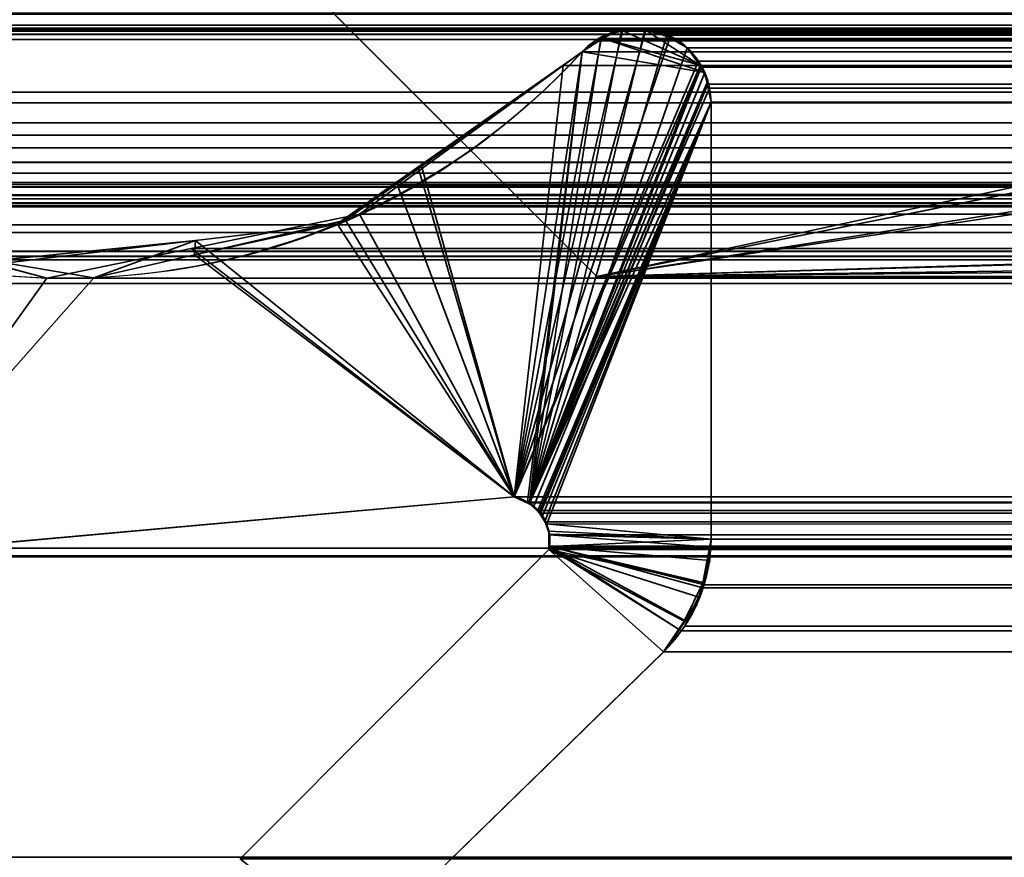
# Model space of a CAD drawing. Header units: millimetres. Extents: x -603 to 3703, y -115 to 249.
# Tile 381 of 656: x 1037.66 to 1041.65, y 2.65 to 6.04. Entities that reach past the tile are written whole.
import ezdxf

# ---------------------------------------------------------------- set-up
doc = ezdxf.new("R2010")
doc.units = ezdxf.units.MM
doc.layers.add('152', color=7, linetype='Continuous', true_color=0xffffff)

# ---------------------------------------------------------------- blocks, each defined once
blk = doc.blocks.new('UG_SURFACE_002')
at = {"layer": '152', "color": 252, "linetype": 'Continuous', "lineweight": 35}
for points in [[(2165, -13.3, 2212.25), (2165, 230.4, 2212.25), (835, 230.4, 2212.25), (835, -13.3, 2212.25)], [(985, -13.3, 2062.2499), (985, 230.4, 2062.2499), (2015.0001, 230.4, 2062.2499), (2015.0001, -13.3, 2062.2499)]]:
    blk.add_3dface(points, dxfattribs=at)
blk = doc.blocks.new('UG_SURFACE_128')
at = {"layer": '152', "color": 252, "linetype": 'Continuous', "lineweight": 35}
for points in [[(1077.3, 13.42, 2008.75), (1077.3, 13, 2008.75), (1040, 5, 2008.75), (1035.5, 9.5, 2008.75)], [(1908.8, 13, 2010.2501), (1906.2999, 13, 2010.2501), (1035.5, 9.5, 2010.2501), (1040, 5, 2010.2501)], [(1040, 5, 2008.75), (1326.2, 13, 2008.75), (1328.6999, 13, 2008.75)], [(1040, 5, 2008.75), (1314.8, 13, 2008.75), (1326.2, 13, 2008.75)], [(1328.6999, 13, 2008.75), (1671.3001, 13, 2008.75), (1040, 5, 2008.75)], [(1040, 5, 2008.75), (1312.3, 13, 2008.75), (1314.8, 13, 2008.75)], [(1040, 5, 2008.75), (1093.7001, 13, 2008.75), (1312.3, 13, 2008.75)], [(1040, 5, 2008.75), (1091.2, 13, 2008.75), (1093.7001, 13, 2008.75)], [(1040, 5, 2008.75), (1079.8, 13, 2008.75), (1091.2, 13, 2008.75)], [(1040, 5, 2008.75), (1077.3, 13, 2008.75), (1079.8, 13, 2008.75)], [(1960, 5, 2008.75), (1040, 5, 2008.75), (1671.3001, 13, 2008.75), (1673.8, 13, 2008.75)], [(1040, 5, 2010.2501), (1920.2, 13, 2010.2501), (1908.8, 13, 2010.2501)], [(1922.7, 13, 2010.2501), (1920.2, 13, 2010.2501), (1040, 5, 2010.2501), (1960, 5, 2010.2501)], [(1035.5, 9.5, 2010.2501), (1035.5, 9.5, 2008.75), (1040, 5, 2008.75), (1040, 5, 2010.2501)], [(1960, 5, 2008.75), (1960, 5, 2010.2501), (1040, 5, 2010.2501), (1040, 5, 2008.75)]]:
    blk.add_3dface(points, dxfattribs=at)
blk = doc.blocks.new('UG_SURFACE_144')
at = {"layer": '152', "color": 7, "linetype": 'Continuous', "lineweight": 35}
for points in [[(1040.1037, 5.9952, 2005.1463), (1040.0807, 5.9954, 2005.1694), (1040.0184, 5.9606, 2005.2316), (1039.6658, 4.1071, 2005.5842)], [(1039.6658, 4.1071, 2005.5842), (1040.1969, 5.9944, 2005.053), (1040.1037, 5.9952, 2005.1463)], [(1039.6658, 4.1071, 2005.5842), (1040.2958, 5.9673, 2004.9541), (1040.2492, 5.9939, 2005.0008), (1040.1969, 5.9944, 2005.053)], [(1040.4173, 5.8558, -7.75), (1040.0177, 5.9668, -7.75), (1040.0306, 5.9764, -7.75), (1040.1051, 5.9951, -7.75)], [(1040.0306, 5.9764, -7.75), (1040.0184, 5.9606, 2005.2316), (1040.0807, 5.9954, 2005.1694)], [(1040.0306, 5.9764, -7.75), (1040.0807, 5.9954, 2005.1694), (1040.1037, 5.9952, 2005.1463)], [(1040.1037, 5.9952, 2005.1463), (1040.1051, 5.9951, -7.75), (1040.0306, 5.9764, -7.75)], [(1040.1051, 5.9951, -7.75), (1040.1037, 5.9952, 2005.1463), (1040.1969, 5.9944, 2005.053)], [(1040.1969, 5.9944, 2005.053), (1040.1502, 6.0064, -7.75), (1040.1051, 5.9951, -7.75)], [(1040.4173, 5.8558, -7.75), (1040.1051, 5.9951, -7.75), (1040.1502, 6.0064, -7.75), (1040.1962, 5.9997, -7.75)], [(1040.1969, 5.9944, 2005.053), (1040.1962, 5.9997, -7.75), (1040.1502, 6.0064, -7.75)], [(1040.1962, 5.9997, -7.75), (1040.1969, 5.9944, 2005.053), (1040.2492, 5.9939, 2005.0008)], [(1040.2492, 5.9939, 2005.0008), (1040.2596, 5.9906, -7.75), (1040.1962, 5.9997, -7.75)], [(1040.1962, 5.9997, -7.75), (1040.2596, 5.9906, -7.75), (1040.295, 5.9696, -7.75)], [(1040.295, 5.9696, -7.75), (1040.3666, 5.9269, -7.75), (1040.4173, 5.8558, -7.75), (1040.1962, 5.9997, -7.75)], [(1040.2492, 5.9939, 2005.0008), (1040.295, 5.9696, -7.75), (1040.2596, 5.9906, -7.75)], [(1040.2492, 5.9939, 2005.0008), (1040.2958, 5.9673, 2004.9541), (1040.295, 5.9696, -7.75)], [(1040.4122, 5.8734, 2004.8378), (1040.3666, 5.9269, 2004.8833), (1040.2958, 5.9673, 2004.9541), (1039.6658, 4.1071, 2005.5842)], [(1040.0184, 5.9606, 2005.2316), (1039.9573, 5.9264, 2005.2927), (1039.9408, 5.9099, 2005.3091), (1039.6658, 4.1071, 2005.5842)], [(1040.0184, 5.9606, 2005.2316), (1040.0177, 5.9668, -7.75), (1039.9408, 5.9099, -7.75)], [(1039.9408, 5.9099, -7.75), (1040.0177, 5.9668, -7.75), (1040.4377, 5.8271, -7.75)], [(1039.9408, 5.9099, -7.75), (1039.9573, 5.9264, 2005.2927), (1040.0184, 5.9606, 2005.2316)], [(1040.0306, 5.9764, -7.75), (1040.0177, 5.9668, -7.75), (1040.0184, 5.9606, 2005.2316)], [(1040.4173, 5.8558, -7.75), (1040.4377, 5.8271, -7.75), (1040.0177, 5.9668, -7.75)], [(1040.295, 5.9696, -7.75), (1040.2958, 5.9673, 2004.9541), (1040.3666, 5.9269, 2004.8833)], [(1040.3666, 5.9269, 2004.8833), (1040.3666, 5.9269, -7.75), (1040.295, 5.9696, -7.75)], [(1039.278, 5.4379, -7.75), (1039.2886, 5.4518, 2005.9614), (1039.9408, 5.9099, 2005.3091)], [(1039.9408, 5.9099, 2005.3091), (1039.9408, 5.9099, -7.75), (1039.278, 5.4379, -7.75)], [(1039.278, 5.4379, -7.75), (1039.9408, 5.9099, -7.75), (1039.6658, 4.1071, -7.75)], [(1039.6658, 4.1071, 2005.5842), (1039.9408, 5.9099, 2005.3091), (1039.2886, 5.4518, 2005.9614)], [(1040.4377, 5.8271, -7.75), (1039.7245, 4.083, -7.75), (1039.6658, 4.1071, -7.75), (1039.9408, 5.9099, -7.75)], [(1039.9408, 5.9099, -7.75), (1039.9408, 5.9099, 2005.3091), (1039.9573, 5.9264, 2005.2927)], [(1040.3666, 5.9269, -7.75), (1040.3666, 5.9269, 2004.8833), (1040.4122, 5.8734, 2004.8378)], [(1040.4122, 5.8734, 2004.8378), (1040.4173, 5.8558, -7.75), (1040.3666, 5.9269, -7.75)], [(1039.6658, 4.1071, 2005.5842), (1040.4198, 5.8573, 2004.8301), (1040.4122, 5.8734, 2004.8378)], [(1040.4122, 5.8734, 2004.8378), (1040.4198, 5.8573, 2004.8301), (1040.4173, 5.8558, -7.75)], [(1040.4198, 5.8573, 2004.8301), (1039.6658, 4.1071, 2005.5842), (1039.7236, 4.0792, 2005.5263)], [(1040.4503, 5.793, 2004.7996), (1040.4198, 5.8573, 2004.8301), (1039.7236, 4.0792, 2005.5263)], [(1039.7245, 4.083, -7.75), (1040.4377, 5.8271, -7.75), (1040.4472, 5.7817, -7.75)], [(1040.4377, 5.8271, -7.75), (1040.4173, 5.8558, -7.75), (1040.4198, 5.8573, 2004.8301)], [(1040.4377, 5.8271, -7.75), (1040.4198, 5.8573, 2004.8301), (1040.4503, 5.793, 2004.7996)], [(1040.4503, 5.793, 2004.7996), (1040.4472, 5.7817, -7.75), (1040.4377, 5.8271, -7.75)], [(1039.7236, 4.0792, 2005.5263), (1039.7449, 4.069, 2005.5051), (1040.4519, 5.7826, 2004.7982), (1040.4503, 5.793, 2004.7996)], [(1040.4503, 5.793, 2004.7996), (1040.4519, 5.7826, 2004.7982), (1040.4472, 5.7817, -7.75)], [(1040.4472, 5.7817, -7.75), (1040.4633, 5.7056, -7.75), (1039.7279, 4.0816, -7.75), (1039.7245, 4.083, -7.75)], [(1040.4633, 5.7056, 2004.7867), (1040.4519, 5.7826, 2004.7982), (1039.7449, 4.069, 2005.5051), (1039.7666, 4.0415, 2005.4834)], [(1040.4472, 5.7817, -7.75), (1040.4519, 5.7826, 2004.7982), (1040.4633, 5.7056, 2004.7867)], [(1040.4633, 5.7056, 2004.7867), (1040.4633, 5.7056, -7.75), (1040.4472, 5.7817, -7.75)], [(1039.7667, 4.0429, -7.75), (1039.7279, 4.0816, -7.75), (1040.4633, 5.7056, -7.75)], [(1039.7666, 4.0415, 2005.4834), (1039.7911, 4.0105, 2005.4588), (1040.4633, 5.7056, 2004.7867)], [(1040.4633, 5.7056, -7.75), (1039.7803, 4.0294, -7.75), (1039.7667, 4.0429, -7.75)], [(1039.7936, 3.9977, -7.75), (1039.7803, 4.0294, -7.75), (1040.4633, 5.7056, -7.75), (1040.4633, 3.935, -7.75)], [(1040.4633, 3.935, 2004.7867), (1040.4633, 5.7056, 2004.7867), (1039.7911, 4.0105, 2005.4588), (1039.795, 3.998, 2005.455)], [(1040.4633, 5.7056, 2004.7867), (1040.4633, 3.935, 2004.7867), (1040.4633, 3.935, -7.75), (1040.4633, 5.7056, -7.75)], [(1038.9488, 5.2131, 2006.3012), (1039.2886, 5.4518, 2005.9614), (1039.278, 5.4379, -7.75)], [(1039.2886, 5.4518, 2005.9614), (1038.9488, 5.2131, 2006.3012), (1039.6658, 4.1071, 2005.5842)], [(1038.9488, 5.2131, 2006.3012), (1039.278, 5.4379, -7.75), (1038.9825, 5.2275, -7.75)], [(1039.6658, 4.1071, -7.75), (1038.9825, 5.2275, -7.75), (1039.278, 5.4379, -7.75)], [(1038.9488, 5.2131, 2006.3012), (1038.9825, 5.2275, -7.75), (1038.3707, 5.0877, -7.75)], [(1038.3707, 5.0877, -7.75), (1038.9825, 5.2275, -7.75), (1039.6658, 4.1071, -7.75)], [(1038.3707, 5.0877, -7.75), (1038.375, 5.1452, 2006.875), (1038.9488, 5.2131, 2006.3012)], [(1039.6658, 4.1071, 2005.5842), (1038.9488, 5.2131, 2006.3012), (1038.375, 5.1452, 2006.875)], [(1038.375, 5.1452, 2006.875), (1037.5408, 5.0464, 2007.7093), (1036.9631, 3.8635, 2008.287), (1039.6658, 4.1071, 2005.5842)], [(1037.5521, 5.0629, -7.75), (1037.5408, 5.0464, 2007.7093), (1038.375, 5.1452, 2006.875)], [(1038.375, 5.1452, 2006.875), (1037.9633, 4.9946, -7.75), (1037.5521, 5.0629, -7.75)], [(1038.375, 5.1452, 2006.875), (1038.3707, 5.0877, -7.75), (1037.9633, 4.9946, -7.75)], [(1039.6658, 4.1071, -7.75), (1036.9631, 3.8635, -7.75), (1037.9633, 4.9946, -7.75), (1038.3707, 5.0877, -7.75)], [(1037.5521, 5.0629, -7.75), (1037.9633, 4.9946, -7.75), (1036.9631, 3.8635, -7.75)], [(1036.9631, 3.8635, -7.75), (1039.6658, 4.1071, -7.75), (1039.6658, 4.1071, 2005.5842), (1036.9631, 3.8635, 2008.287)], [(1039.6658, 4.1071, -7.75), (1039.7245, 4.083, -7.75), (1039.7236, 4.0792, 2005.5263)], [(1039.7236, 4.0792, 2005.5263), (1039.6658, 4.1071, 2005.5842), (1039.6658, 4.1071, -7.75)], [(1039.7449, 4.069, 2005.5051), (1039.7236, 4.0792, 2005.5263), (1039.7245, 4.083, -7.75)], [(1039.7245, 4.083, -7.75), (1039.7279, 4.0816, -7.75), (1039.7666, 4.0415, 2005.4834)], [(1039.7666, 4.0415, 2005.4834), (1039.7449, 4.069, 2005.5051), (1039.7245, 4.083, -7.75)], [(1039.7279, 4.0816, -7.75), (1039.7667, 4.0429, -7.75), (1039.7666, 4.0415, 2005.4834)], [(1039.7911, 4.0105, 2005.4588), (1039.7666, 4.0415, 2005.4834), (1039.7667, 4.0429, -7.75)], [(1039.7667, 4.0429, -7.75), (1039.7803, 4.0294, -7.75), (1039.795, 3.998, 2005.455)], [(1039.795, 3.998, 2005.455), (1039.7911, 4.0105, 2005.4588), (1039.7667, 4.0429, -7.75)], [(1039.7803, 4.0294, -7.75), (1039.7936, 3.9977, -7.75), (1039.795, 3.998, 2005.455)], [(1039.8083, 3.9554, 2005.4417), (1039.795, 3.998, 2005.455), (1039.7936, 3.9977, -7.75)], [(1040.4633, 3.935, -7.75), (1039.806, 3.9681, -7.75), (1039.7936, 3.9977, -7.75)], [(1039.8083, 3.9554, 2005.4417), (1039.7936, 3.9977, -7.75), (1039.806, 3.9681, -7.75)], [(1039.795, 3.998, 2005.455), (1039.8083, 3.9554, 2005.4417), (1040.4633, 3.935, 2004.7867)], [(1039.8061, 3.9526, -7.75), (1039.806, 3.9681, -7.75), (1040.4633, 3.935, -7.75)], [(1039.8083, 3.9554, 2005.4417), (1039.806, 3.9681, -7.75), (1039.8061, 3.9526, -7.75)], [(1039.8061, 3.9526, -7.75), (1039.8083, 3.9526, 2005.4417), (1039.8083, 3.9554, 2005.4417)], [(1039.8062, 3.9051, -7.75), (1039.8061, 3.9526, -7.75), (1040.4633, 3.935, -7.75)], [(1039.8083, 3.9526, 2005.4417), (1039.8061, 3.9526, -7.75), (1039.8062, 3.9051, -7.75)], [(1039.8062, 3.9051, -7.75), (1039.8083, 3.9051, 2005.4417), (1039.8083, 3.9526, 2005.4417)], [(1040.4633, 3.935, 2004.7867), (1039.8083, 3.9554, 2005.4417), (1039.8083, 3.9526, 2005.4417)], [(1039.8083, 3.9526, 2005.4417), (1039.8083, 3.9051, 2005.4417), (1040.4633, 3.935, 2004.7867)], [(1040.4633, 3.935, -7.75), (1040.4292, 3.7578, -7.75), (1039.8064, 3.8936, -7.75), (1039.8062, 3.9051, -7.75)], [(1040.4575, 3.8494, 2004.7925), (1040.4633, 3.935, 2004.7867), (1039.8083, 3.9051, 2005.4417)], [(1040.4292, 3.7578, -7.75), (1040.4633, 3.935, -7.75), (1040.4633, 3.935, 2004.7867)], [(1040.4633, 3.935, 2004.7867), (1040.4575, 3.8494, 2004.7925), (1040.4292, 3.7578, -7.75)], [(1040.271, 3.4787, -7.75), (1039.0229, 2.2621, -7.75), (1038.5557, 2.6395, -7.75), (1039.8064, 3.8936, -7.75)], [(1039.0229, 2.2621, 2006.227), (1040.271, 3.4787, 2004.9789), (1039.8064, 3.8936, 2005.4436), (1038.5557, 2.6395, 2006.6943)], [(1039.8064, 3.8936, -7.75), (1038.5557, 2.6395, -7.75), (1038.5557, 2.6395, 2006.6943), (1039.8064, 3.8936, 2005.4436)], [(1039.8083, 3.9049, 2005.4417), (1039.8062, 3.9051, -7.75), (1039.8064, 3.8936, -7.75)], [(1039.8083, 3.9049, 2005.4417), (1039.8083, 3.9051, 2005.4417), (1039.8062, 3.9051, -7.75)], [(1039.8083, 3.9049, 2005.4417), (1039.8064, 3.8936, 2005.4436), (1040.271, 3.4787, 2004.9789), (1040.3596, 3.6037, 2004.8904)], [(1039.8064, 3.8936, -7.75), (1039.8064, 3.8936, 2005.4436), (1039.8083, 3.9049, 2005.4417)], [(1039.8064, 3.8936, -7.75), (1040.354, 3.6031, -7.75), (1040.271, 3.4787, -7.75)], [(1039.8064, 3.8936, -7.75), (1040.4179, 3.6987, -7.75), (1040.354, 3.6031, -7.75)], [(1040.4292, 3.7578, -7.75), (1040.4179, 3.6987, -7.75), (1039.8064, 3.8936, -7.75)], [(1039.8083, 3.9051, 2005.4417), (1039.8083, 3.9049, 2005.4417), (1040.4313, 3.7599, 2004.8187), (1040.4575, 3.8494, 2004.7925)], [(1040.3596, 3.6037, 2004.8904), (1040.4038, 3.6663, 2004.8461), (1040.4313, 3.7599, 2004.8187), (1039.8083, 3.9049, 2005.4417)], [(1040.4575, 3.8494, 2004.7925), (1040.4313, 3.7599, 2004.8187), (1040.4292, 3.7578, -7.75)], [(1040.354, 3.6031, -7.75), (1040.4179, 3.6987, -7.75), (1040.4313, 3.7599, 2004.8187)], [(1040.4313, 3.7599, 2004.8187), (1040.4038, 3.6663, 2004.8461), (1040.354, 3.6031, -7.75)], [(1040.4179, 3.6987, -7.75), (1040.4292, 3.7578, -7.75), (1040.4313, 3.7599, 2004.8187)], [(1040.4038, 3.6663, 2004.8461), (1040.3596, 3.6037, 2004.8904), (1040.354, 3.6031, -7.75)], [(1040.271, 3.4787, -7.75), (1040.354, 3.6031, -7.75), (1040.3596, 3.6037, 2004.8904)], [(1040.3596, 3.6037, 2004.8904), (1040.271, 3.4787, 2004.9789), (1040.271, 3.4787, -7.75)], [(1040.271, 3.4787, 2004.9789), (1039.0229, 2.2621, 2006.227), (1039.0229, 2.2621, -7.75), (1040.271, 3.4787, -7.75)]]:
    blk.add_3dface(points, dxfattribs=at)
blk = doc.blocks.new('UG_SURFACE_145')
at = {"layer": '152', "color": 7, "linetype": 'Continuous', "lineweight": 35}
for points in [[(1034, 11.8277, 2011.25), (1034, 5.7035, 2011.25), (1966, 5.7035, 2011.25), (1966, 11.8277, 2011.25)], [(1033.5108, 5.2872, 2011.7393), (1027.2921, 6.3024, 2017.9579), (1972.7079, 6.3024, 2017.9579), (1966.4892, 5.2872, 2011.7393)], [(1974.5291, 6.2483, 2019.7792), (1975.1931, 6.0016, 2020.4432), (1024.8069, 6.0016, 2020.4432), (1025.4709, 6.2483, 2019.7792)], [(1035.602, 6.1054, 2009.6481), (1964.398, 6.1054, 2009.6481), (1964.0821, 5.7463, 2009.3322), (1035.9179, 5.7463, 2009.3322)], [(1024.5314, 6.0638, 2020.7186), (1024.616, 6.018, 2020.6339), (1975.3838, 6.0204, 2020.6337)], [(1975.3838, 6.0204, 2020.6337), (1975.4593, 6.0552, 2020.7093), (1024.5314, 6.0638, 2020.7186)], [(1974.1328, 6.0214, 2019.3827), (1025.8535, 6.0731, 2019.3965), (1025.8715, 5.981, 2019.3784)], [(1974.1328, 6.0214, 2019.3827), (1974.1465, 6.0731, 2019.3965), (1025.8535, 6.0731, 2019.3965)], [(1975.3838, 6.0204, 2020.6337), (1024.616, 6.018, 2020.6339), (1024.6392, 6.0054, 2020.6108)], [(1975.3387, 5.9996, 2020.5886), (1975.3838, 6.0204, 2020.6337), (1024.6392, 6.0054, 2020.6108)], [(1024.6392, 6.0054, 2020.6108), (1024.7071, 5.999, 2020.5429), (1975.2933, 6.0002, 2020.5433)], [(1975.2933, 6.0002, 2020.5433), (1975.3387, 5.9996, 2020.5886), (1024.6392, 6.0054, 2020.6108)], [(1024.7071, 5.999, 2020.5429), (1024.763, 5.9938, 2020.4871), (1975.1931, 6.0016, 2020.4432)], [(1975.1931, 6.0016, 2020.4432), (1975.2933, 6.0002, 2020.5433), (1024.7071, 5.999, 2020.5429)], [(1024.763, 5.9938, 2020.4871), (1024.8069, 6.0016, 2020.4432), (1975.1931, 6.0016, 2020.4432)], [(1025.8715, 5.981, 2019.3784), (1974.1284, 5.9608, 2019.3784), (1974.1328, 6.0214, 2019.3827)], [(1040.1012, 6.0002, 2005.1489), (1040.1018, 6.0005, 2005.1482), (1040.1933, 5.9933, 2005.0566), (1039.7272, 4.082, 2005.5227)], [(1039.7272, 4.082, 2005.5227), (1040.0171, 5.9647, 2005.2328), (1040.1012, 6.0002, 2005.1489)], [(1040.1933, 5.9933, 2005.0566), (1040.2685, 5.9874, 2004.9815), (1040.2844, 5.9777, 2004.9655), (1039.7272, 4.082, 2005.5227)], [(1959.898, 5.9947, 2005.1479), (1040.1012, 6.0002, 2005.1489), (1040.0171, 5.9647, 2005.2328)], [(1040.0171, 5.9647, 2005.2328), (1959.9829, 5.964, 2005.2328), (1959.898, 5.9947, 2005.1479)], [(1040.1018, 6.0005, 2005.1482), (1040.1012, 6.0002, 2005.1489), (1959.898, 5.9947, 2005.1479)], [(1040.1933, 5.9933, 2005.0566), (1040.1018, 6.0005, 2005.1482), (1959.898, 5.9947, 2005.1479)], [(1959.898, 5.9947, 2005.1479), (1959.8699, 6.0049, 2005.1198), (1040.1933, 5.9933, 2005.0566)], [(1959.8699, 6.0049, 2005.1198), (1959.8067, 5.9969, 2005.0566), (1040.1933, 5.9933, 2005.0566)], [(1040.2685, 5.9874, 2004.9815), (1040.1933, 5.9933, 2005.0566), (1959.8067, 5.9969, 2005.0566)], [(1040.2685, 5.9874, 2004.9815), (1959.8067, 5.9969, 2005.0566), (1959.7315, 5.9874, 2004.9815)], [(1959.7315, 5.9874, 2004.9815), (1040.2844, 5.9777, 2004.9655), (1040.2685, 5.9874, 2004.9815)], [(1959.7315, 5.9874, 2004.9815), (1959.7156, 5.9777, 2004.9655), (1040.2844, 5.9777, 2004.9655)], [(1974.175, 2.6459, 2019.4249), (1974.1284, 5.9608, 2019.3784), (1025.8716, 5.9608, 2019.3784), (1025.825, 2.6459, 2019.4249)], [(1025.8715, 5.981, 2019.3784), (1025.8716, 5.9608, 2019.3784), (1974.1284, 5.9608, 2019.3784)], [(1040.2844, 5.9777, 2004.9655), (1040.3666, 5.9269, 2004.8833), (1039.7272, 4.082, 2005.5227)], [(1039.7272, 4.082, 2005.5227), (1039.9408, 5.9099, 2005.3091), (1039.9923, 5.9543, 2005.2576), (1040.0171, 5.9647, 2005.2328)], [(1039.9923, 5.9543, 2005.2576), (1039.9408, 5.9099, 2005.3091), (1960.0592, 5.9099, 2005.3091)], [(1959.9829, 5.964, 2005.2328), (1040.0171, 5.9647, 2005.2328), (1039.9923, 5.9543, 2005.2576)], [(1039.9923, 5.9543, 2005.2576), (1960.0053, 5.9558, 2005.2552), (1959.9829, 5.964, 2005.2328)], [(1039.9923, 5.9543, 2005.2576), (1960.0592, 5.9099, 2005.3091), (1960.0053, 5.9558, 2005.2552)], [(1040.2844, 5.9777, 2004.9655), (1959.7156, 5.9777, 2004.9655), (1959.6334, 5.9269, 2004.8833), (1040.3666, 5.9269, 2004.8833)], [(1039.7192, 4.0853, 2005.5308), (1039.6658, 4.1071, 2005.5842), (1039.8644, 5.8542, 2005.3856), (1039.9408, 5.9099, 2005.3091)], [(1039.9408, 5.9099, 2005.3091), (1039.7272, 4.082, 2005.5227), (1039.7192, 4.0853, 2005.5308)], [(1039.7272, 4.082, 2005.5227), (1040.3666, 5.9269, 2004.8833), (1040.4125, 5.873, 2004.8375), (1040.4235, 5.8483, 2004.8265)], [(1039.8644, 5.8542, 2005.3856), (1960.1356, 5.8542, 2005.3856), (1960.0592, 5.9099, 2005.3091), (1039.9408, 5.9099, 2005.3091)], [(1040.4125, 5.873, 2004.8375), (1040.3666, 5.9269, 2004.8833), (1959.6334, 5.9269, 2004.8833)], [(1040.4125, 5.873, 2004.8375), (1959.6334, 5.9269, 2004.8833), (1959.5743, 5.8502, 2004.8244)], [(1959.5743, 5.8502, 2004.8244), (1040.4235, 5.8483, 2004.8265), (1040.4125, 5.873, 2004.8375)], [(1039.1943, 5.3659, 2006.0556), (1039.8644, 5.8542, 2005.3856), (1039.6658, 4.1071, 2005.5842)], [(1039.1943, 5.3659, 2006.0556), (1960.8057, 5.3659, 2006.0556), (1960.1356, 5.8542, 2005.3856), (1039.8644, 5.8542, 2005.3856)], [(1040.4235, 5.8483, 2004.8265), (1040.4541, 5.7791, 2004.7958), (1040.4563, 5.7623, 2004.7936), (1039.7272, 4.082, 2005.5227)], [(1040.4541, 5.7791, 2004.7958), (1040.4235, 5.8483, 2004.8265), (1959.5743, 5.8502, 2004.8244)], [(1040.4541, 5.7791, 2004.7958), (1959.5743, 5.8502, 2004.8244), (1959.5722, 5.8473, 2004.8223)], [(1959.5722, 5.8473, 2004.8223), (1040.4563, 5.7623, 2004.7936), (1040.4541, 5.7791, 2004.7958)], [(1040.4563, 5.7623, 2004.7936), (1959.5722, 5.8473, 2004.8223), (1959.5462, 5.7807, 2004.7963)], [(1036.5, 5.3308, 2008.75), (1035.9179, 5.7463, 2009.3322), (1964.0821, 5.7463, 2009.3322)], [(1036.5, 5.3308, 2008.75), (1964.0821, 5.7463, 2009.3322), (1963.5, 5.3308, 2008.75)], [(1039.7609, 4.0511, 2005.4891), (1039.7272, 4.082, 2005.5227), (1040.4563, 5.7623, 2004.7936), (1040.4633, 5.7056, 2004.7867)], [(1959.5462, 5.7807, 2004.7963), (1959.5439, 5.7623, 2004.7939), (1040.4563, 5.7623, 2004.7936)], [(1040.4563, 5.7623, 2004.7936), (1959.5439, 5.7623, 2004.7939), (1959.5367, 5.7056, 2004.7867)], [(1959.5367, 5.7056, 2004.7867), (1040.4633, 5.7056, 2004.7867), (1040.4563, 5.7623, 2004.7936)], [(1040.4633, 5.7056, 2004.7867), (1039.7719, 4.041, 2005.4781), (1039.7609, 4.0511, 2005.4891)], [(1040.4633, 5.7056, 2004.7867), (1039.7973, 3.9967, 2005.4526), (1039.7919, 4.006, 2005.4581), (1039.7719, 4.041, 2005.4781)], [(1040.4633, 5.7056, 2004.7867), (1040.4633, 3.935, 2004.7867), (1039.8086, 3.9533, 2005.4414), (1039.7973, 3.9967, 2005.4526)], [(1959.5367, 5.7056, 2004.7867), (1959.5367, 3.935, 2004.7867), (1040.4633, 3.935, 2004.7867), (1040.4633, 5.7056, 2004.7867)], [(1966.0145, 5.5934, 2011.2646), (1034, 5.7035, 2011.25), (1033.9923, 5.6228, 2011.2576)], [(1966.0145, 5.5934, 2011.2646), (1966, 5.7035, 2011.25), (1034, 5.7035, 2011.25)], [(1033.9923, 5.6228, 2011.2576), (1033.9758, 5.5731, 2011.2741), (1966.023, 5.5726, 2011.2729)], [(1033.9923, 5.6228, 2011.2576), (1966.023, 5.5726, 2011.2729), (1966.0145, 5.5934, 2011.2646)], [(1966.054, 5.4968, 2011.3039), (1033.9758, 5.5731, 2011.2741), (1033.9587, 5.521, 2011.2913)], [(1966.054, 5.4968, 2011.3039), (1966.023, 5.5726, 2011.2729), (1033.9758, 5.5731, 2011.2741)], [(1033.9587, 5.521, 2011.2913), (1033.919, 5.4624, 2011.3311), (1966.0809, 5.4629, 2011.3308)], [(1033.9587, 5.521, 2011.2913), (1966.0809, 5.4629, 2011.3308), (1966.054, 5.4968, 2011.3039)], [(1966.1372, 5.392, 2011.3871), (1033.919, 5.4624, 2011.3311), (1033.8895, 5.4187, 2011.3604)], [(1966.1372, 5.392, 2011.3871), (1966.0809, 5.4629, 2011.3308), (1033.919, 5.4624, 2011.3311)], [(1033.8895, 5.4187, 2011.3604), (1033.8291, 5.3727, 2011.421), (1966.1702, 5.3721, 2011.4202)], [(1033.8895, 5.4187, 2011.3604), (1966.1702, 5.3721, 2011.4202), (1966.1372, 5.392, 2011.3871)], [(1027.0572, 5.2979, 2018.1928), (1027.1747, 5.3615, 2018.0752), (1972.8245, 5.3519, 2018.0745)], [(1972.8245, 5.3519, 2018.0745), (1972.8975, 5.3323, 2018.1475), (1027.0572, 5.2979, 2018.1928)], [(1972.7163, 5.3809, 2017.9663), (1027.1747, 5.3615, 2018.0752), (1027.1783, 5.3634, 2018.0717)], [(1972.7163, 5.3809, 2017.9663), (1972.8245, 5.3519, 2018.0745), (1027.1747, 5.3615, 2018.0752)], [(1027.1783, 5.3634, 2018.0717), (1027.3108, 5.381, 2017.9391), (1972.6892, 5.381, 2017.9391)], [(1972.6892, 5.381, 2017.9391), (1972.7163, 5.3809, 2017.9663), (1027.1783, 5.3634, 2018.0717)], [(1027.3108, 5.381, 2017.9391), (1036.4149, 3.8982, 2008.8351), (1963.5851, 3.8982, 2008.8351), (1972.6892, 5.381, 2017.9391)], [(1966.2793, 5.3064, 2011.5294), (1033.8291, 5.3727, 2011.421), (1033.7698, 5.3276, 2011.4801)], [(1966.2793, 5.3064, 2011.5294), (1966.1702, 5.3721, 2011.4202), (1033.8291, 5.3727, 2011.421)], [(1039.6658, 4.1071, 2005.5842), (1039.039, 5.2528, 2006.211), (1039.1943, 5.3659, 2006.0556)], [(1960.961, 5.2528, 2006.211), (1039.1943, 5.3659, 2006.0556), (1039.039, 5.2528, 2006.211)], [(1960.961, 5.2528, 2006.211), (1960.8057, 5.3659, 2006.0556), (1039.1943, 5.3659, 2006.0556)], [(1972.8975, 5.3323, 2018.1475), (1972.9419, 5.297, 2018.1918), (1027.0572, 5.2979, 2018.1928)], [(1966.2853, 5.3054, 2011.5354), (1033.7138, 5.3142, 2011.5361), (1033.5931, 5.2853, 2011.657)], [(1033.5931, 5.2853, 2011.657), (1966.4068, 5.2844, 2011.6568), (1966.2853, 5.3054, 2011.5354)], [(1033.7698, 5.3276, 2011.4801), (1033.7138, 5.3142, 2011.5361), (1966.2853, 5.3054, 2011.5354)], [(1033.7698, 5.3276, 2011.4801), (1966.2853, 5.3054, 2011.5354), (1966.2793, 5.3064, 2011.5294)], [(1963.5, 5.3308, 2008.75), (1963.325, 5.2844, 2008.575), (1036.675, 5.2844, 2008.575), (1036.5, 5.3308, 2008.75)], [(1973.0203, 5.2345, 2018.2703), (1026.965, 5.2089, 2018.285), (1027.0281, 5.2822, 2018.2219)], [(1973.0203, 5.2345, 2018.2703), (1027.0281, 5.2822, 2018.2219), (1027.0572, 5.2979, 2018.1928)], [(1027.0572, 5.2979, 2018.1928), (1972.9419, 5.297, 2018.1918), (1973.0203, 5.2345, 2018.2703)], [(1033.5619, 5.2822, 2011.688), (1033.5108, 5.2872, 2011.7393), (1966.4892, 5.2872, 2011.7393)], [(1033.5788, 5.2819, 2011.6713), (1033.5619, 5.2822, 2011.688), (1966.4892, 5.2872, 2011.7393)], [(1966.4892, 5.2872, 2011.7393), (1966.4212, 5.2819, 2011.6713), (1033.5788, 5.2819, 2011.6713)], [(1966.4068, 5.2844, 2011.6568), (1033.5931, 5.2853, 2011.657), (1033.5788, 5.2819, 2011.6713)], [(1033.5788, 5.2819, 2011.6713), (1966.4212, 5.2819, 2011.6713), (1966.4068, 5.2844, 2011.6568)], [(1036.675, 5.2844, 2008.575), (1963.325, 5.2844, 2008.575), (1962.5044, 5.0667, 2007.7543), (1037.4956, 5.0667, 2007.7543)], [(1973.0203, 5.2345, 2018.2703), (1973.0365, 5.2122, 2018.2865), (1026.965, 5.2089, 2018.285)], [(1038.3565, 5.1129, 2006.8934), (1039.039, 5.2528, 2006.211), (1039.6658, 4.1071, 2005.5842)], [(1039.039, 5.2528, 2006.211), (1038.3565, 5.1129, 2006.8934), (1961.6435, 5.1129, 2006.8934)], [(1039.039, 5.2528, 2006.211), (1961.6435, 5.1129, 2006.8934), (1960.961, 5.2528, 2006.211)], [(1973.0614, 5.178, 2018.3115), (1026.9386, 5.178, 2018.3115), (1026.965, 5.2089, 2018.285)], [(1026.965, 5.2089, 2018.285), (1973.0365, 5.2122, 2018.2865), (1973.0614, 5.178, 2018.3115)], [(1973.0614, 5.178, 2018.3115), (1026.9041, 5.1013, 2018.3458), (1026.9386, 5.178, 2018.3115)], [(1973.0614, 5.178, 2018.3115), (1973.0959, 5.1013, 2018.3458), (1026.9041, 5.1013, 2018.3458)], [(1039.6658, 4.1071, 2005.5842), (1036.9631, 3.8635, 2008.287), (1037.7727, 4.9932, 2007.4773), (1038.3565, 5.1129, 2006.8934)], [(1962.2273, 4.9932, 2007.4773), (1038.3565, 5.1129, 2006.8934), (1037.7727, 4.9932, 2007.4773)], [(1962.2273, 4.9932, 2007.4773), (1961.6435, 5.1129, 2006.8934), (1038.3565, 5.1129, 2006.8934)], [(1973.1224, 4.9715, 2018.3723), (1026.8776, 4.9715, 2018.3723), (1026.8956, 5.0824, 2018.3544)], [(1026.8956, 5.0824, 2018.3544), (1026.9041, 5.1013, 2018.3458), (1973.0959, 5.1013, 2018.3458), (1973.1044, 5.0824, 2018.3544)], [(1973.1044, 5.0824, 2018.3544), (1973.1224, 4.9715, 2018.3723), (1026.8956, 5.0824, 2018.3544)], [(1037.4956, 5.0667, 2007.7543), (1037.7727, 4.9932, 2007.4773), (1036.9631, 3.8635, 2008.287)], [(1037.7727, 4.9932, 2007.4773), (1037.4956, 5.0667, 2007.7543), (1962.5044, 5.0667, 2007.7543)], [(1037.7727, 4.9932, 2007.4773), (1962.5044, 5.0667, 2007.7543), (1962.2273, 4.9932, 2007.4773)], [(1026.7951, 2.0412, 2018.4548), (1026.8776, 4.9715, 2018.3723), (1973.1224, 4.9715, 2018.3723), (1973.2049, 2.0412, 2018.4548)], [(1036.9631, 3.8635, 2008.287), (1039.6658, 4.1071, 2005.5842), (1960.3342, 4.1071, 2005.5842), (1963.0369, 3.8635, 2008.287)], [(1960.3342, 4.1071, 2005.5842), (1039.6658, 4.1071, 2005.5842), (1039.7192, 4.0853, 2005.5308)], [(1039.7192, 4.0853, 2005.5308), (1960.2818, 4.0804, 2005.5318), (1960.3342, 4.1071, 2005.5842)], [(1960.2489, 4.0636, 2005.4989), (1039.7192, 4.0853, 2005.5308), (1039.7272, 4.082, 2005.5227)], [(1960.2489, 4.0636, 2005.4989), (1960.2818, 4.0804, 2005.5318), (1039.7192, 4.0853, 2005.5308)], [(1039.7272, 4.082, 2005.5227), (1960.2392, 4.0514, 2005.4891), (1960.2489, 4.0636, 2005.4989)], [(1039.7272, 4.082, 2005.5227), (1039.7609, 4.0511, 2005.4891), (1960.2392, 4.0514, 2005.4891)], [(1960.2134, 4.0191, 2005.4634), (1960.2392, 4.0514, 2005.4891), (1039.7609, 4.0511, 2005.4891)], [(1960.2134, 4.0191, 2005.4634), (1039.7609, 4.0511, 2005.4891), (1039.7719, 4.041, 2005.4781)], [(1039.7719, 4.041, 2005.4781), (1960.2079, 4.0063, 2005.4579), (1960.2134, 4.0191, 2005.4634)], [(1039.7719, 4.041, 2005.4781), (1039.7919, 4.006, 2005.4581), (1960.2079, 4.0063, 2005.4579)], [(1960.1972, 3.981, 2005.4471), (1960.2079, 4.0063, 2005.4579), (1039.7919, 4.006, 2005.4581)], [(1960.1972, 3.981, 2005.4471), (1039.7919, 4.006, 2005.4581), (1039.7973, 3.9967, 2005.4526)], [(1039.7973, 3.9967, 2005.4526), (1960.1924, 3.9522, 2005.4424), (1960.1972, 3.981, 2005.4471)], [(1039.7973, 3.9967, 2005.4526), (1039.8086, 3.9533, 2005.4414), (1960.1924, 3.9522, 2005.4424)], [(1040.4625, 3.9026, 2004.7874), (1040.4357, 3.7495, 2004.8144), (1039.8085, 3.9069, 2005.4414), (1039.8086, 3.9526, 2005.4414)], [(1960.1901, 3.9377, 2005.44), (1039.8086, 3.9526, 2005.4414), (1039.8085, 3.9069, 2005.4414)], [(1039.8086, 3.9526, 2005.4414), (1039.8086, 3.9533, 2005.4414), (1040.4633, 3.935, 2004.7867)], [(1039.8086, 3.9533, 2005.4414), (1039.8086, 3.9526, 2005.4414), (1960.1924, 3.9522, 2005.4424)], [(1039.8086, 3.9526, 2005.4414), (1040.4633, 3.935, 2004.7867), (1040.4625, 3.9026, 2004.7874)], [(1960.1901, 3.9377, 2005.44), (1960.1924, 3.9522, 2005.4424), (1039.8086, 3.9526, 2005.4414)], [(1039.8085, 3.9069, 2005.4414), (1960.1932, 3.9, 2005.4431), (1960.1901, 3.9377, 2005.44)], [(1959.5367, 3.935, 2004.7867), (1040.4357, 3.7495, 2004.8144), (1040.4625, 3.9026, 2004.7874)], [(1040.4357, 3.7495, 2004.8144), (1959.5367, 3.935, 2004.7867), (1959.5553, 3.7823, 2004.8053)], [(1040.4625, 3.9026, 2004.7874), (1040.4633, 3.935, 2004.7867), (1959.5367, 3.935, 2004.7867)], [(1963.5851, 3.8982, 2008.8351), (1036.4149, 3.8982, 2008.8351), (1036.6899, 3.8674, 2008.5602)], [(1963.3126, 3.8675, 2008.5626), (1963.5851, 3.8982, 2008.8351), (1036.6899, 3.8674, 2008.5602)], [(1038.5557, 2.6395, 2006.6943), (1039.8064, 3.8936, 2005.4436), (1040.271, 3.4787, 2004.9789), (1039.0229, 2.2621, 2006.227)], [(1039.8064, 3.8936, 2005.4436), (1038.5557, 2.6395, 2006.6943), (1961.4443, 2.6395, 2006.6943), (1960.1936, 3.8936, 2005.4436)], [(1040.3413, 3.5634, 2004.9088), (1040.271, 3.4787, 2004.9789), (1039.8064, 3.8936, 2005.4436), (1039.8074, 3.8999, 2005.4426)], [(1039.8074, 3.8999, 2005.4426), (1039.8064, 3.8936, 2005.4436), (1960.1936, 3.8936, 2005.4436)], [(1039.8074, 3.8999, 2005.4426), (1039.8085, 3.9069, 2005.4414), (1040.3413, 3.5634, 2004.9088)], [(1039.8085, 3.9069, 2005.4414), (1039.8074, 3.8999, 2005.4426), (1960.1932, 3.9, 2005.4431)], [(1960.1936, 3.8936, 2005.4436), (1960.1932, 3.9, 2005.4431), (1039.8074, 3.8999, 2005.4426)], [(1039.8085, 3.9069, 2005.4414), (1040.4357, 3.7495, 2004.8144), (1040.4299, 3.7374, 2004.8201)], [(1040.4299, 3.7374, 2004.8201), (1040.3566, 3.5821, 2004.8933), (1040.3413, 3.5634, 2004.9088), (1039.8085, 3.9069, 2005.4414)], [(1963.3126, 3.8675, 2008.5626), (1036.6899, 3.8674, 2008.5602), (1036.9631, 3.8635, 2008.287)], [(1036.9631, 3.8635, 2008.287), (1963.0369, 3.8635, 2008.287), (1963.3126, 3.8675, 2008.5626)], [(1959.5553, 3.7823, 2004.8053), (1040.4299, 3.7374, 2004.8201), (1040.4357, 3.7495, 2004.8144)], [(1959.5553, 3.7823, 2004.8053), (1959.5717, 3.7385, 2004.8218), (1040.4299, 3.7374, 2004.8201)], [(1040.3566, 3.5821, 2004.8933), (1959.5717, 3.7385, 2004.8218), (1959.6078, 3.6424, 2004.8578)], [(1040.3566, 3.5821, 2004.8933), (1040.4299, 3.7374, 2004.8201), (1959.5717, 3.7385, 2004.8218)], [(1959.6078, 3.6424, 2004.8578), (1040.3413, 3.5634, 2004.9088), (1040.3566, 3.5821, 2004.8933)], [(1959.6078, 3.6424, 2004.8578), (1959.6622, 3.5689, 2004.9121), (1040.3413, 3.5634, 2004.9088)], [(1959.729, 3.4787, 2004.9789), (1040.271, 3.4787, 2004.9789), (1040.3413, 3.5634, 2004.9088)], [(1040.3413, 3.5634, 2004.9088), (1959.6622, 3.5689, 2004.9121), (1959.729, 3.4787, 2004.9789)], [(1959.729, 3.4787, 2004.9789), (1960.9771, 2.2621, 2006.227), (1039.0229, 2.2621, 2006.227), (1040.271, 3.4787, 2004.9789)]]:
    blk.add_3dface(points, dxfattribs=at)
blk = doc.blocks.new('UG_SURFACE_152')
at = {"layer": '152', "color": 252, "linetype": 'Continuous', "lineweight": 35}
for points in [[(1023.5, -30.22, 2021.75), (1976.5, -30.22, 2021.75), (1976.5, 62.62, 2021.75), (1023.5, 62.62, 2021.75)], [(1025, -30.22, 2020.2501), (1025, 62.62, 2020.2501), (1975, 62.62, 2020.2501), (1975, -30.22, 2020.2501)]]:
    blk.add_3dface(points, dxfattribs=at)

msp = doc.modelspace()

# ---------------------------------------------------------------- linework, layer by layer
at = {"layer": '152', "color": 252, "linetype": 'Continuous', "lineweight": -3, "true_color": 0x939598}
for p, q in [((1035.5, 9.5, 2010.25), (1040, 5, 2010.25)), ((1040, 5, 2008.75), (1035.5, 9.5, 2008.75)), ((1975.1932, 6.0016, 2020.4432), (1024.8068, 6.0016, 2020.4432)), ((1025.8716, 5.9608, 2019.3784), (1974.1284, 5.9608, 2019.3784)), ((1960.0592, 5.9099, 2005.3092), (1039.9408, 5.9099, 2005.3092)), ((1039.9408, 5.9099, 2005.3092), (1039.9408, 5.9099, -7.75)), ((1959.6333, 5.9269, 2004.8833), (1040.3667, 5.9269, 2004.8833)), ((1040.3667, 5.9269, 2004.8833), (1040.3667, 5.9269, -7.75)), ((1964.0821, 5.7463, 2009.3321), (1035.9179, 5.7463, 2009.3321)), ((1040.4633, 5.7056, 2004.7867), (1040.4633, 3.935, 2004.7867)), ((1040.4633, 5.7056, 2004.7867), (1040.4633, 3.935, 2004.7867)), ((1040.4633, 5.7056, 2004.7867), (1040.4633, 5.7056, -7.75)), ((1040.4633, 5.7056, -7.75), (1040.4633, 3.935, -7.75)), ((1959.5367, 5.7056, 2004.7867), (1040.4633, 5.7056, 2004.7867)), ((1034, 5.7035, 2011.25), (1966, 5.7035, 2011.25)), ((1027.3109, 5.381, 2017.9391), (1972.6891, 5.381, 2017.9391)), ((1033.5108, 5.2872, 2011.7392), (1966.4892, 5.2872, 2011.7392)), ((1033.5788, 5.2819, 2011.6712), (1966.4212, 5.2819, 2011.6712)), ((1040, 5, 2010.25), (1040, 5, 2008.75)), ((1040, 5, 2010.25), (1960, 5, 2010.25)), ((1040, 5, 2008.75), (1960, 5, 2008.75)), ((1026.8776, 4.9715, 2018.3724), (1973.1224, 4.9715, 2018.3724)), ((1039.6658, 4.1071, 2005.5842), (1036.9632, 3.8635, 2008.2868)), ((1039.6658, 4.1071, 2005.5842), (1036.9632, 3.8635, 2008.2868)), ((1039.6658, 4.1071, -7.75), (1036.9632, 3.8635, -7.75)), ((1960.3342, 4.1071, 2005.5842), (1039.6658, 4.1071, 2005.5842)), ((1039.6658, 4.1071, 2005.5842), (1039.6658, 4.1071, -7.75)), ((1959.5367, 3.935, 2004.7867), (1040.4633, 3.935, 2004.7867)), ((1040.4633, 3.935, 2004.7867), (1040.4633, 3.935, -7.75)), ((1036.4148, 3.8982, 2008.8352), (1963.5852, 3.8982, 2008.8352)), ((1039.8063, 3.8936, -7.75), (1038.5557, 2.6395, -7.75)), ((1038.5557, 2.6395, 2006.6943), (1039.8063, 3.8936, 2005.4437)), ((1038.5557, 2.6395, 2006.6943), (1039.8063, 3.8936, 2005.4437)), ((1039.8063, 3.8936, 2005.4437), (1960.1937, 3.8936, 2005.4437)), ((1039.8063, 3.8936, -7.75), (1039.8063, 3.8936, 2005.4437)), ((1036.9632, 3.8635, 2008.2868), (1963.0368, 3.8635, 2008.2868)), ((1040.2711, 3.4787, -7.75), (1039.023, 2.2621, -7.75)), ((1040.2711, 3.4787, 2004.9789), (1039.023, 2.2621, 2006.227)), ((1040.2711, 3.4787, 2004.9789), (1039.023, 2.2621, 2006.227)), ((1040.2711, 3.4787, 2004.9789), (1040.2711, 3.4787, -7.75)), ((1959.7289, 3.4787, 2004.9789), (1040.2711, 3.4787, 2004.9789))]:
    msp.add_line(p, q, dxfattribs=at)
for points in [[(1040.3667, 5.9269, -7.75), (1040.2442, 6.0398, -7.75), (1040.0538, 6.0316, -7.75), (1039.9408, 5.9099, -7.75)], [(1040.3667, 5.9269, 2004.8833), (1040.2442, 6.0398, 2005.0058), (1040.0538, 6.0316, 2005.1962), (1039.9408, 5.9099, 2005.3092)], [(1039.9408, 5.9099, -7.75), (1038.8754, 4.7534, -7.75), (1037.074, 4.6801, -7.75), (1035.9179, 5.7463, -7.75)], [(1039.9408, 5.9099, 2005.3092), (1038.8754, 4.7534, 2006.3746), (1037.074, 4.6801, 2008.176), (1035.9179, 5.7463, 2009.3321)], [(1040.4633, 5.7056, -7.75), (1040.4633, 5.7899, -7.75), (1040.4279, 5.8699, -7.75), (1040.3667, 5.9269, -7.75)], [(1040.4633, 5.7056, 2004.7867), (1040.4633, 5.7899, 2004.7867), (1040.4279, 5.8699, 2004.8221), (1040.3667, 5.9269, 2004.8833)], [(1039.8063, 3.8936, -7.75), (1039.8265, 3.9913, -7.75), (1039.7635, 4.0869, -7.75), (1039.6658, 4.1071, -7.75)], [(1039.6658, 4.1071, 2005.5842), (1039.7635, 4.0869, 2005.4865), (1039.8265, 3.9913, 2005.4235), (1039.8063, 3.8936, 2005.4437)], [(1040.2711, 3.4787, 2004.9789), (1040.3939, 3.5987, 2004.8561), (1040.4633, 3.7633, 2004.7867), (1040.4633, 3.935, 2004.7867)], [(1040.2711, 3.4787, -7.75), (1040.3939, 3.5987, -7.75), (1040.4633, 3.7633, -7.75), (1040.4633, 3.935, -7.75)]]:
    msp.add_open_spline(points, degree=3, dxfattribs=at)
for points, knots in [([(1040.3667, 5.9269, 2004.8833), (1040.3368, 5.9544, 2004.9132), (1040.303, 5.9745, 2004.947), (1040.2505, 5.9942, 2004.9995), (1040.232, 5.9991, 2005.018), (1040.195, 6.0055, 2005.055), (1040.1763, 6.0069, 2005.0737), (1040.1389, 6.0063, 2005.1111), (1040.1202, 6.0043, 2005.1298), (1040.0833, 5.9967, 2005.1667), (1040.0649, 5.9912, 2005.1851), (1040.0283, 5.976, 2005.2217), (1040.0099, 5.9663, 2005.2401), (1039.9743, 5.9419, 2005.2757), (1039.9568, 5.9271, 2005.2932), (1039.9408, 5.9099, 2005.3092)], [0, 0, 0, 0, 0.239568, 0.239568, 0.363749, 0.363749, 0.48787, 0.48787, 0.611987, 0.611987, 0.736158, 0.736158, 0.865899, 0.865899, 1, 1, 1, 1]), ([(1039.9408, 5.9099, 2005.3092), (1039.371, 5.2914, 2005.879), (1038.6602, 5.0196, 2006.5898), (1037.2394, 4.9686, 2008.0106), (1036.5184, 5.1925, 2008.7316), (1035.9179, 5.7463, 2009.3321)], [0, 0, 0, 0, 0.5, 0.5, 1, 1, 1, 1]), ([(1040.4633, 5.7056, 2004.7867), (1040.4633, 5.7182, 2004.7867), (1040.4625, 5.7308, 2004.7875), (1040.4594, 5.7554, 2004.7906), (1040.4571, 5.7675, 2004.7929), (1040.4512, 5.7908, 2004.7988), (1040.4476, 5.8022, 2004.8024), (1040.4393, 5.824, 2004.8107), (1040.4345, 5.8345, 2004.8155), (1040.4242, 5.8544, 2004.8258), (1040.4185, 5.864, 2004.8315), (1040.4065, 5.882, 2004.8435), (1040.4001, 5.8905, 2004.8499), (1040.385, 5.9087, 2004.865), (1040.376, 5.9182, 2004.874), (1040.3667, 5.9269, 2004.8833)], [0, 0, 0, 0, 0.139331, 0.139331, 0.276774, 0.276774, 0.414096, 0.414096, 0.551289, 0.551289, 0.688369, 0.688369, 0.825357, 0.825357, 1, 1, 1, 1]), ([(1039.6658, 4.1071, 2005.5842), (1039.6869, 4.1027, 2005.5631), (1039.7078, 4.0945, 2005.5422), (1039.7433, 4.0716, 2005.5067), (1039.7588, 4.0579, 2005.4912), (1039.7819, 4.0282, 2005.4681), (1039.7907, 4.0132, 2005.4593), (1039.8027, 3.9832, 2005.4473), (1039.8066, 3.9684, 2005.4434), (1039.8106, 3.9381, 2005.4394), (1039.8105, 3.9221, 2005.4395), (1039.808, 3.9024, 2005.442), (1039.8072, 3.898, 2005.4428), (1039.8063, 3.8936, 2005.4437)], [0, 0, 0, 0, 0.274905, 0.274905, 0.504439, 0.504439, 0.67782, 0.67782, 0.818047, 0.818047, 0.959103, 0.959103, 1, 1, 1, 1]), ([(1040.2711, 3.4787, 2004.9789), (1040.302, 3.5089, 2004.948), (1040.331, 3.5434, 2004.919), (1040.3892, 3.631, 2004.8608), (1040.4169, 3.6879, 2004.8331), (1040.4504, 3.7978, 2004.7996), (1040.4598, 3.8502, 2004.7902), (1040.463, 3.9134, 2004.787), (1040.4633, 3.9242, 2004.7867), (1040.4633, 3.935, 2004.7867)], [0, 0, 0, 0, 0.28806, 0.28806, 0.655147, 0.655147, 0.941866, 0.941866, 1, 1, 1, 1])]:
    msp.add_open_spline(points, degree=3, knots=knots, dxfattribs=at)

# ---------------------------------------------------------------- block references
for name in ['UG_SURFACE_002', 'UG_SURFACE_152', 'UG_SURFACE_128', 'UG_SURFACE_144', 'UG_SURFACE_145']:
    msp.add_blockref(name, (0, 0), dxfattribs=at)

doc.saveas('drawing.dxf')
